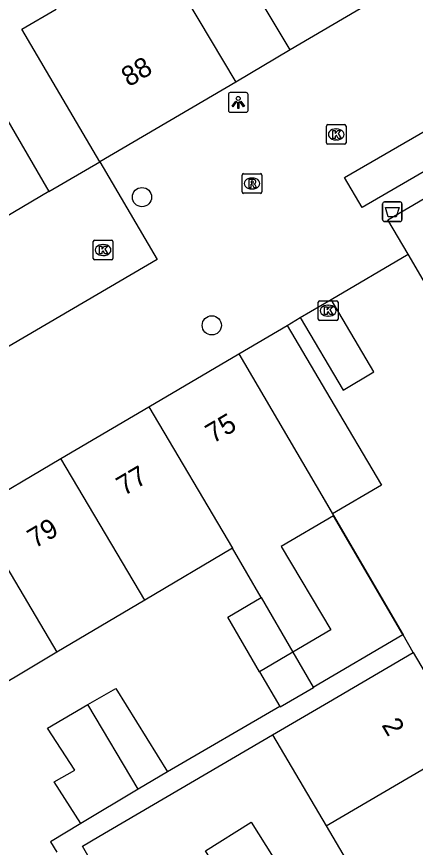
# Model space of a CAD drawing. Extents: x 161771 to 163125, y 382479 to 383177.
# Drawn here: x 162234.66 to 162254.94, y 382780.94 to 382823.2 of the extents above; entities that cross this region are included whole.
import ezdxf

# ---------------------------------------------------------------- set-up
doc = ezdxf.new("R2010")
doc.units = 0
for name, color, linetype in [('IMGEO_Afvalbak', 7, 'Continuous'), ('IMGEO_Boom', 7, 'Continuous'), ('IMGEO_Kolk', 7, 'Continuous'), ('IMGEO_Lichtpunt', 7, 'Continuous'), ('IMGEO_Muur', 7, 'Continuous'), ('IMGEO_Pand', 7, 'Continuous'), ('IMGEO_Pand_nummerreeks', 7, 'Continuous'), ('IMGEO_Parkeervlak_open', 7, 'Continuous'), ('IMGEO_Rioolput', 7, 'Continuous'), ('IMGEO_Voetpad_open', 7, 'Continuous'), ('IMGEO_Woonerf_open', 7, 'Continuous')]:
    doc.layers.add(name, color=color, linetype=linetype)

msp = doc.modelspace()

# ---------------------------------------------------------------- linework, layer by layer
at = {"layer": 'IMGEO_Afvalbak'}
for p, q in [((162253.368, 382813.774), (162254.158, 382813.774)), ((162254.158, 382813.774), (162253.368, 382813.774)), ((162253.268, 382812.874), (162253.268, 382813.674)), ((162253.268, 382813.674), (162253.268, 382812.874)), ((162254.258, 382813.674), (162254.258, 382812.874)), ((162254.258, 382812.874), (162254.258, 382813.674)), ((162254.158, 382812.774), (162253.368, 382812.774)), ((162253.368, 382812.774), (162254.158, 382812.774))]:
    msp.add_line(p, q, dxfattribs=at)
msp.add_lwpolyline([(162253.411, 382813.488), (162254.115, 382813.488), (162253.966, 382813.018), (162253.56, 382813.018), (162253.411, 382813.488)], dxfattribs=at)
for centre, start, end in [((162253.368, 382813.674), 90, 180), ((162253.368, 382813.674), 90, 180), ((162254.158, 382813.674), 0, 90), ((162254.158, 382813.674), 360, 90), ((162253.368, 382812.874), 180, 270), ((162253.368, 382812.874), 180, 270), ((162254.158, 382812.874), 270, 0), ((162254.158, 382812.874), 270, 0)]:
    msp.add_arc(centre, 0.1, start, end, dxfattribs=at)
at = {"layer": 'IMGEO_Boom'}
for centre in [(162241.036, 382814.018), (162244.586, 382807.493)]:
    msp.add_circle(centre, 0.489, dxfattribs=at)
at = {"layer": 'IMGEO_Kolk'}
for p, q in [((162250.413, 382816.78), (162250.413, 382817.632)), ((162250.488, 382817.706), (162251.34, 382817.706)), ((162251.414, 382817.632), (162251.414, 382816.78)), ((162250.901, 382817.486), (162250.926, 382817.486)), ((162250.924, 382816.926), (162250.899, 382816.926)), ((162251.34, 382816.706), (162250.488, 382816.706)), ((162238.559, 382810.9), (162238.559, 382811.752)), ((162238.634, 382811.826), (162239.486, 382811.826)), ((162239.56, 382811.752), (162239.56, 382810.9)), ((162239.047, 382811.606), (162239.072, 382811.606)), ((162239.486, 382810.826), (162238.634, 382810.826)), ((162239.07, 382811.046), (162239.045, 382811.046)), ((162250.078, 382808.741), (162250.93, 382808.741)), ((162250.003, 382807.815), (162250.003, 382808.667)), ((162250.491, 382808.521), (162250.516, 382808.521)), ((162251.004, 382808.667), (162251.004, 382807.815)), ((162250.514, 382807.961), (162250.489, 382807.961)), ((162250.93, 382807.741), (162250.078, 382807.741))]:
    msp.add_line(p, q, dxfattribs=at)
for points in [[(162250.413, 382816.78), (162250.413, 382817.632)], [(162250.488, 382817.706), (162251.34, 382817.706)], [(162251.414, 382817.632), (162251.414, 382816.78)], [(162250.734, 382817.406), (162250.857, 382817.406), (162250.857, 382817.255), (162250.987, 382817.406), (162251.151, 382817.406), (162251.005, 382817.255), (162251.158, 382817.006), (162251.006, 382817.006), (162250.921, 382817.17), (162250.857, 382817.103), (162250.857, 382817.006), (162250.734, 382817.006), (162250.734, 382817.406)], [(162251.34, 382816.706), (162250.488, 382816.706)], [(162238.559, 382810.9), (162238.559, 382811.752)], [(162238.634, 382811.826), (162239.486, 382811.826)], [(162239.56, 382811.752), (162239.56, 382810.9)], [(162238.88, 382811.526), (162239.003, 382811.526), (162239.003, 382811.375), (162239.133, 382811.526), (162239.297, 382811.526), (162239.151, 382811.375), (162239.304, 382811.126), (162239.152, 382811.126), (162239.067, 382811.29), (162239.003, 382811.223), (162239.003, 382811.126), (162238.88, 382811.126), (162238.88, 382811.526)], [(162239.486, 382810.826), (162238.634, 382810.826)], [(162250.078, 382808.741), (162250.93, 382808.741)], [(162250.003, 382807.815), (162250.003, 382808.667)], [(162250.324, 382808.441), (162250.447, 382808.441), (162250.447, 382808.29), (162250.577, 382808.441), (162250.741, 382808.441), (162250.595, 382808.29), (162250.748, 382808.041), (162250.596, 382808.041), (162250.511, 382808.205), (162250.447, 382808.138), (162250.447, 382808.041), (162250.324, 382808.041), (162250.324, 382808.441)], [(162251.004, 382808.667), (162251.004, 382807.815)], [(162250.93, 382807.741), (162250.078, 382807.741)]]:
    msp.add_lwpolyline(points, dxfattribs=at)
for centre, start, end in [((162250.49, 382817.63), 91.552, 178.448), ((162250.49, 382817.63), 91.552, 178.448), ((162251.338, 382817.63), 1.552, 88.448), ((162251.338, 382817.63), 1.552, 88.448), ((162250.49, 382816.782), 181.552, 268.448), ((162250.49, 382816.782), 181.552, 268.448), ((162251.338, 382816.782), 271.552, 358.448), ((162251.338, 382816.782), 271.552, 358.448), ((162238.636, 382811.75), 91.552, 178.448), ((162238.636, 382811.75), 91.552, 178.448), ((162239.484, 382811.75), 1.552, 88.448), ((162239.484, 382811.75), 1.552, 88.448), ((162238.636, 382810.902), 181.552, 268.448), ((162238.636, 382810.902), 181.552, 268.448), ((162239.484, 382810.902), 271.552, 358.448), ((162239.484, 382810.902), 271.552, 358.448), ((162250.08, 382808.665), 91.552, 178.448), ((162250.08, 382808.665), 91.552, 178.448), ((162250.928, 382808.665), 1.552, 88.448), ((162250.928, 382808.665), 1.552, 88.448), ((162250.08, 382807.817), 181.552, 268.448), ((162250.08, 382807.817), 181.552, 268.448), ((162250.928, 382807.817), 271.552, 358.448), ((162250.928, 382807.817), 271.552, 358.448)]:
    msp.add_arc(centre, 0.0765, start, end, dxfattribs=at)
for centre, major_axis, ratio, start_param, end_param in [((162250.9, 382817.206), (-0.387, 0.002), 0.722429, 4.712389, 7.853982), ((162250.925, 382817.206), (-0.39, 0.002), 0.717154, 1.570796, 4.712389), ((162239.046, 382811.326), (-0.387, 0.002), 0.722429, 4.712389, 7.853982), ((162239.071, 382811.326), (-0.39, 0.002), 0.717154, 1.570796, 4.712389), ((162250.49, 382808.241), (-0.387, 0.002), 0.722429, 4.712389, 7.853982), ((162250.515, 382808.241), (-0.39, 0.002), 0.717154, 1.570796, 4.712389)]:
    msp.add_ellipse(centre, major_axis=major_axis, ratio=ratio, start_param=start_param, end_param=end_param, dxfattribs=at)
at = {"layer": 'IMGEO_Lichtpunt'}
for p, q in [((162246.336, 382819.333), (162245.528, 382819.333)), ((162246.336, 382819.333), (162245.528, 382819.333)), ((162245.434, 382819.238), (162245.434, 382818.431)), ((162245.434, 382819.238), (162245.434, 382818.431)), ((162246.43, 382818.431), (162246.43, 382819.238)), ((162246.43, 382818.431), (162246.43, 382819.238)), ((162245.528, 382818.337), (162246.336, 382818.337)), ((162245.528, 382818.337), (162246.336, 382818.337))]:
    msp.add_line(p, q, dxfattribs=at)
for points in [[(162245.808, 382818.902), (162245.847, 382818.874), (162245.659, 382818.612), (162245.621, 382818.639), (162245.808, 382818.902)], [(162245.91, 382818.854), (162245.957, 382818.854), (162245.957, 382818.532), (162245.91, 382818.532), (162245.91, 382818.854)], [(162246.02, 382818.874), (162246.058, 382818.901), (162246.245, 382818.639), (162246.206, 382818.611), (162246.02, 382818.874)]]:
    msp.add_lwpolyline(points, dxfattribs=at)
msp.add_circle((162245.933, 382819.036), 0.0994, dxfattribs=at)
for centre, start, end in [((162245.528, 382819.238), 90, 180), ((162245.528, 382819.238), 90, 180), ((162246.336, 382819.238), 0, 90), ((162246.336, 382819.238), 0, 90), ((162245.528, 382818.431), 180, 270), ((162245.528, 382818.431), 180, 270), ((162246.336, 382818.431), 270, 0), ((162246.336, 382818.431), 270, 360)]:
    msp.add_arc(centre, 0.0946, start, end, dxfattribs=at)
at = {"layer": 'IMGEO_Muur'}
for points in [[(162236.304, 382814.311), (162238.887, 382815.82)], [(162250.176, 382798.84), (162254.311, 382791.751)]]:
    msp.add_lwpolyline(points, dxfattribs=at)
at = {"layer": 'IMGEO_Pand'}
for points in [[(162248.564, 382821.502), (162246.006, 382825.799), (162244.462, 382828.391)], [(162238.887, 382815.82), (162236.358, 382820.134), (162234.934, 382822.564), (162236.668, 382823.577), (162236.339, 382824.148), (162236.794, 382824.415), (162236.949, 382824.151), (162241.363, 382826.738), (162241.256, 382826.921), (162241.519, 382827.076)], [(162241.519, 382827.076), (162243.251, 382824.165), (162245.808, 382819.868)], [(162252.42, 382823.768), (162248.564, 382821.502)], [(162245.808, 382819.868), (162238.887, 382815.82)], [(162233.619, 382818.879), (162233.686, 382818.765), (162233.77, 382818.622), (162236.304, 382814.311)], [(162254.568, 382811.108), (162253.545, 382812.855), (162260.443, 382816.917)], [(162236.304, 382814.311), (162230.884, 382811.096)], [(162256.216, 382808.295), (162254.568, 382811.108)], [(162241.383, 382803.349), (162245.956, 382806.045)], [(162245.956, 382806.045), (162250.176, 382798.84), (162250.723, 382797.907)], [(162236.911, 382800.713), (162241.383, 382803.349)], [(162241.383, 382803.349), (162245.644, 382796.155)], [(162232.439, 382798.077), (162236.911, 382800.713)], [(162241.178, 382793.508), (162236.911, 382800.713)], [(162232.439, 382798.077), (162236.713, 382790.862)], [(162250.783, 382797.804), (162248.121, 382796.245), (162250.632, 382792.008), (162248.709, 382790.869)], [(162250.723, 382797.907), (162250.783, 382797.804)], [(162245.644, 382796.155), (162241.178, 382793.508)], [(162247.1, 382793.644), (162245.644, 382796.155)], [(162241.178, 382793.508), (162236.713, 382790.862)], [(162247.017, 382789.867), (162245.405, 382792.645), (162247.1, 382793.644)], [(162247.1, 382793.644), (162248.709, 382790.869)], [(162236.713, 382790.862), (162232.247, 382788.215)], [(162248.709, 382790.869), (162247.017, 382789.867)], [(162247.679, 382786.671), (162250.517, 382788.334), (162254.83, 382790.861)], [(162248.709, 382790.869), (162249.736, 382789.098)], [(162254.83, 382790.861), (162257.56, 382786.216)], [(162247.017, 382789.867), (162248.038, 382788.108)], [(162238.289, 382788.201), (162239.705, 382789.026), (162242.33, 382784.778)], [(162249.736, 382789.098), (162249.757, 382789.062), (162248.057, 382788.075), (162248.038, 382788.108)], [(162237.921, 382782.157), (162236.579, 382784.272), (162237.616, 382784.876), (162236.226, 382786.998), (162238.289, 382788.201)], [(162240.841, 382783.893), (162238.289, 382788.201)], [(162247.679, 382786.671), (162250.409, 382782.028)], [(162250.409, 382782.028), (162257.56, 382786.216)], [(162242.33, 382784.778), (162240.841, 382783.893)], [(162240.841, 382783.893), (162237.921, 382782.157)], [(162245.34, 382779.059), (162244.264, 382780.76), (162246.586, 382782.23), (162247.713, 382780.449), (162245.34, 382779.059)], [(162250.409, 382782.028), (162253.067, 382777.508)]]:
    msp.add_lwpolyline(points, dxfattribs=at)
at = {"layer": 'IMGEO_Parkeervlak_open'}
for points in [[(162256.638, 382816.047), (162252.229, 382813.481), (162251.339, 382815.015), (162255.752, 382817.574)], [(162238.887, 382815.82), (162241.801, 382810.837), (162233.78, 382806.145), (162230.884, 382811.096)], [(162236.304, 382814.311), (162238.887, 382815.82)], [(162249.087, 382807.891), (162250.657, 382808.817)], [(162249.087, 382807.891), (162251.264, 382804.198), (162252.834, 382805.124), (162250.657, 382808.817)], [(162245.956, 382806.045), (162248.416, 382807.495)], [(162248.416, 382807.495), (162250.593, 382803.802), (162253.212, 382799.36), (162250.723, 382797.907)]]:
    msp.add_lwpolyline(points, dxfattribs=at)
at = {"layer": 'IMGEO_Rioolput'}
for p, q in [((162246.131, 382814.284), (162246.131, 382815.136)), ((162246.206, 382815.21), (162247.058, 382815.21)), ((162247.132, 382815.136), (162247.132, 382814.284)), ((162246.619, 382814.99), (162246.644, 382814.99)), ((162247.058, 382814.21), (162246.206, 382814.21)), ((162246.642, 382814.43), (162246.617, 382814.43))]:
    msp.add_line(p, q, dxfattribs=at)
for points in [[(162246.131, 382814.284), (162246.131, 382815.136)], [(162246.206, 382815.21), (162247.058, 382815.21)], [(162247.132, 382815.136), (162247.132, 382814.284)], [(162246.72, 382814.908), (162246.468, 382814.91), (162246.468, 382814.51)], [(162246.468, 382814.51), (162246.592, 382814.51), (162246.592, 382814.672), (162246.603, 382814.672)], [(162246.646, 382814.829), (162246.592, 382814.829), (162246.592, 382814.748)], [(162246.592, 382814.748), (162246.644, 382814.748)], [(162246.65, 382814.643), (162246.721, 382814.51), (162246.861, 382814.51), (162246.796, 382814.636)], [(162247.058, 382814.21), (162246.206, 382814.21)]]:
    msp.add_lwpolyline(points, dxfattribs=at)
for centre, radius, start, end in [((162246.208, 382815.134), 0.0765, 91.552, 178.448), ((162246.208, 382815.134), 0.0765, 91.552, 178.448), ((162247.056, 382815.134), 0.0765, 1.552, 88.448), ((162247.056, 382815.134), 0.0765, 1.552, 88.448), ((162246.602, 382814.619), 0.0533, 26.0293, 88.6989), ((162246.628, 382814.937), 0.19, 274.7715, 282.9687), ((162246.652, 382814.733), 0.0964, 77.0061, 93.1865), ((162246.666, 382814.79), 0.0378, 276.6634, 79.6772), ((162246.719, 382814.798), 0.109, 350.3612, 89.416), ((162246.717, 382814.798), 0.112, 277.5842, 350.9817), ((162246.701, 382814.583), 0.108, 29.5134, 73.7905), ((162246.208, 382814.286), 0.0765, 181.552, 268.448), ((162246.208, 382814.286), 0.0765, 181.552, 268.448), ((162247.056, 382814.286), 0.0765, 271.552, 358.448), ((162247.056, 382814.286), 0.0765, 271.552, 358.448)]:
    msp.add_arc(centre, radius, start, end, dxfattribs=at)
for centre, major_axis, ratio, start_param, end_param in [((162246.618, 382814.71), (-0.387, 0.002), 0.722429, 4.712389, 7.853982), ((162246.643, 382814.71), (-0.39, 0.002), 0.717154, 1.570796, 4.712389)]:
    msp.add_ellipse(centre, major_axis=major_axis, ratio=ratio, start_param=start_param, end_param=end_param, dxfattribs=at)
at = {"layer": 'IMGEO_Voetpad_open'}
for points in [[(162248.564, 382821.502), (162245.808, 382819.868)], [(162249.736, 382789.098), (162254.304, 382791.763)], [(162254.83, 382790.861), (162254.311, 382791.751), (162254.304, 382791.763)], [(162248.038, 382788.108), (162242.33, 382784.778)], [(162240.694, 382776.324), (162238.013, 382781.007), (162238.839, 382781.491), (162247.679, 382786.671)], [(162237.921, 382782.157), (162236.383, 382781.224), (162236.7, 382780.702)]]:
    msp.add_lwpolyline(points, dxfattribs=at)
at = {"layer": 'IMGEO_Woonerf_open'}
for points in [[(162250.657, 382808.817), (162254.568, 382811.108)], [(162248.416, 382807.495), (162249.087, 382807.891)], [(162254.304, 382791.763), (162250.783, 382797.804)]]:
    msp.add_lwpolyline(points, dxfattribs=at)

# ---------------------------------------------------------------- texts
at = {"layer": 'IMGEO_Pand_nummerreeks'}
for s, rotation, p in [('88', 30.3228, (162240.364, 382819.603)), ('75', 30.5157, (162244.646, 382801.465)), ('77', 30.5174, (162240.118, 382798.797)), ('79', 30.5174, (162235.591, 382796.128)), ('2', 300.4413, (162253.199, 382787.163))]:
    msp.add_text(s, height=1, rotation=rotation, dxfattribs=at).set_placement(p)

doc.saveas('drawing.dxf')
